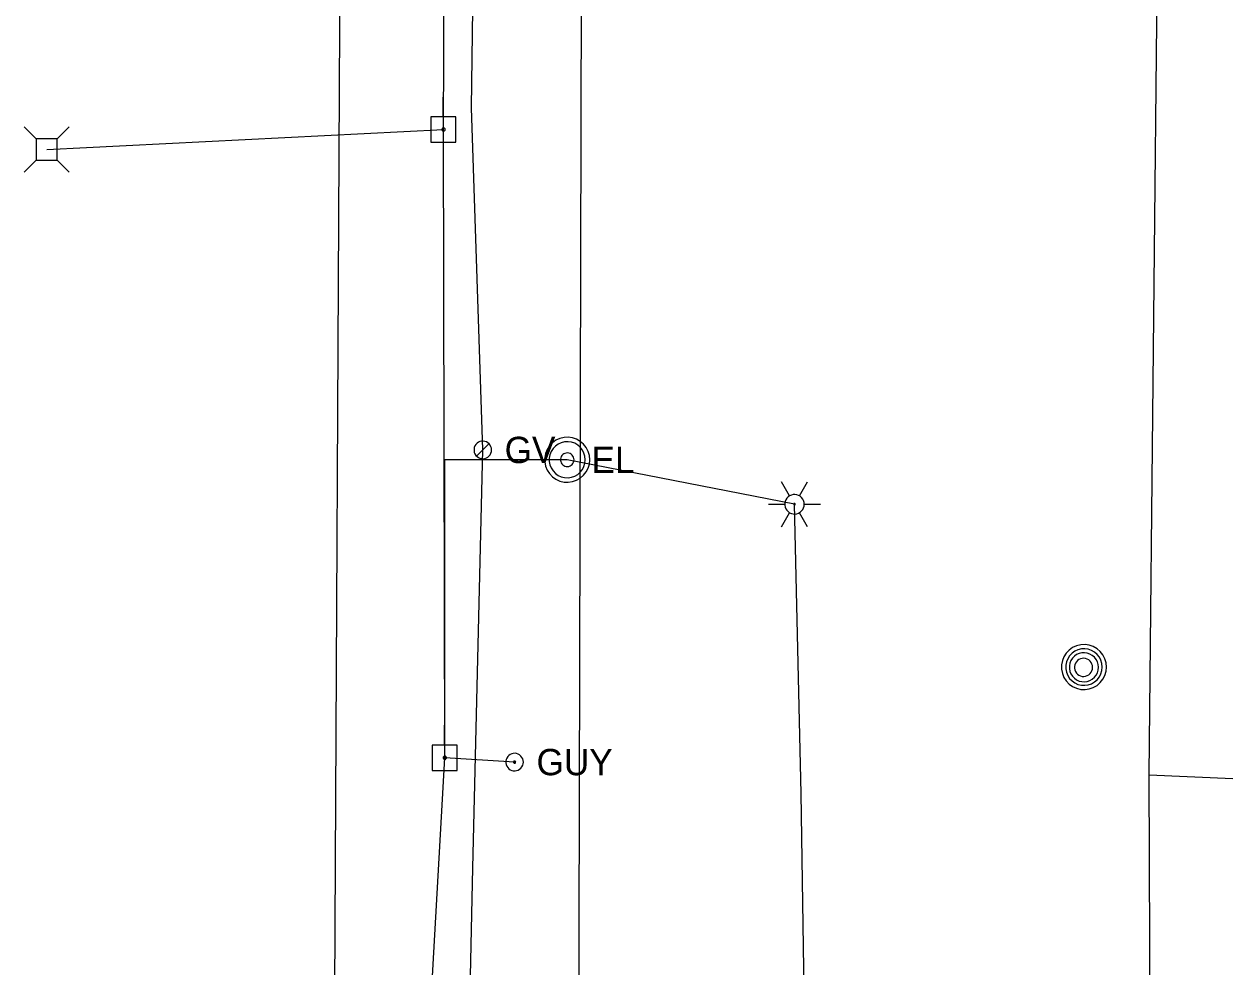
# Model space of a CAD drawing. Extents: x 596028 to 606371, y 330010 to 403088.
# Drawn here: x 601988 to 602165, y 366967.8 to 367105.7 of the extents above; entities that cross this region are included whole.
import ezdxf

# ---------------------------------------------------------------- set-up
doc = ezdxf.new("R2010")
doc.units = 0
for name, color, linetype in [('E_LTG', 7, 'Continuous'), ('E_LTG_CID', 7, 'Continuous'), ('E_UTL_AG_Bold', 7, 'Continuous'), ('E_UTL_E', 7, 'Continuous'), ('E_UTL_E_UG', 7, 'Continuous'), ('E_UTL_EGuyPole', 7, 'Continuous'), ('E_UTL_EGuyWire', 7, 'Continuous'), ('E_UTL_EPowerPole', 7, 'Continuous'), ('E_UTL_G', 7, 'Continuous'), ('E_UTL_G_UG', 7, 'Continuous'), ('E_UTL_MH', 7, 'Continuous'), ('E_UTL_Overhead', 7, 'Continuous'), ('E_UTL_T_UG', 7, 'Continuous'), ('E_UTL_W_UG', 7, 'Continuous')]:
    doc.layers.add(name, color=color, linetype=linetype)

msp = doc.modelspace()

# ---------------------------------------------------------------- linework, layer by layer
at = {"layer": 'E_LTG'}
for points in [[(602100.12, 367036.71), (602098.93, 367038.77)], [(602101.55, 367036.71), (602102.74, 367038.77)], [(602102.26, 367035.47), (602102.24, 367035.74), (602102.16, 367036), (602102.03, 367036.24), (602101.87, 367036.46), (602101.66, 367036.64), (602101.43, 367036.77), (602101.17, 367036.86), (602100.9, 367036.9), (602100.63, 367036.89), (602100.37, 367036.82), (602100.12, 367036.71), (602099.9, 367036.55), (602099.71, 367036.36), (602099.56, 367036.13), (602099.46, 367035.87), (602099.41, 367035.61), (602099.41, 367035.34), (602099.46, 367035.07), (602099.56, 367034.82), (602099.71, 367034.59), (602099.9, 367034.39), (602100.12, 367034.23), (602100.37, 367034.12), (602100.63, 367034.06), (602100.9, 367034.04), (602101.17, 367034.08), (602101.43, 367034.17), (602101.66, 367034.31), (602101.87, 367034.49), (602102.03, 367034.7), (602102.16, 367034.94), (602102.24, 367035.2), (602102.26, 367035.47)], [(602102.26, 367035.47), (602102.24, 367035.74), (602102.16, 367036), (602102.03, 367036.24), (602101.87, 367036.46), (602101.66, 367036.64), (602101.43, 367036.77), (602101.17, 367036.86), (602100.9, 367036.9), (602100.63, 367036.89), (602100.37, 367036.82), (602100.12, 367036.71), (602099.9, 367036.55), (602099.71, 367036.36), (602099.56, 367036.13), (602099.46, 367035.87), (602099.41, 367035.61), (602099.41, 367035.34), (602099.46, 367035.07), (602099.56, 367034.82), (602099.71, 367034.59), (602099.9, 367034.39), (602100.12, 367034.23), (602100.37, 367034.12), (602100.63, 367034.06), (602100.9, 367034.04), (602101.17, 367034.08), (602101.43, 367034.17), (602101.66, 367034.31), (602101.87, 367034.49), (602102.03, 367034.7), (602102.16, 367034.94), (602102.24, 367035.2), (602102.26, 367035.47)], [(602102.26, 367035.47), (602102.24, 367035.74), (602102.16, 367036), (602102.03, 367036.24), (602101.87, 367036.46), (602101.66, 367036.64), (602101.43, 367036.77), (602101.17, 367036.86), (602100.9, 367036.9), (602100.63, 367036.89), (602100.37, 367036.82), (602100.12, 367036.71), (602099.9, 367036.55), (602099.71, 367036.36), (602099.56, 367036.13), (602099.46, 367035.87), (602099.41, 367035.61), (602099.41, 367035.34), (602099.46, 367035.07), (602099.56, 367034.82), (602099.71, 367034.59), (602099.9, 367034.39), (602100.12, 367034.23), (602100.37, 367034.12), (602100.63, 367034.06), (602100.9, 367034.04), (602101.17, 367034.08), (602101.43, 367034.17), (602101.66, 367034.31), (602101.87, 367034.49), (602102.03, 367034.7), (602102.16, 367034.94), (602102.24, 367035.2), (602102.26, 367035.47)], [(602097.02, 367035.47), (602099.4, 367035.47)], [(602100.95, 367035.47), (602100.95, 367035.49), (602100.94, 367035.52), (602100.93, 367035.54), (602100.92, 367035.55), (602100.9, 367035.57), (602100.88, 367035.58), (602100.86, 367035.59), (602100.84, 367035.59), (602100.82, 367035.59), (602100.79, 367035.58), (602100.77, 367035.58), (602100.75, 367035.56), (602100.74, 367035.55), (602100.73, 367035.53), (602100.72, 367035.51), (602100.71, 367035.48), (602100.71, 367035.46), (602100.72, 367035.44), (602100.73, 367035.42), (602100.74, 367035.4), (602100.75, 367035.38), (602100.77, 367035.37), (602100.79, 367035.36), (602100.82, 367035.35), (602100.84, 367035.35), (602100.86, 367035.36), (602100.88, 367035.36), (602100.9, 367035.37), (602100.92, 367035.39), (602100.93, 367035.41), (602100.94, 367035.43), (602100.95, 367035.45), (602100.95, 367035.47)], [(602102.26, 367035.47), (602104.64, 367035.47)], [(602098.93, 367032.17), (602100.12, 367034.23)], [(602102.74, 367032.17), (602101.55, 367034.23)]]:
    msp.add_lwpolyline(points, dxfattribs=at)
at = {"layer": 'E_LTG_CID'}
for points in [[(602100.83, 367035.47), (602067.55, 367041.99), (602049.62, 367041.99)], [(602106.94, 366733.47), (602108.54, 366802.8), (602110.26, 366838.58), (602108.1, 366883.35), (602099.65, 366936), (602102.58, 366941.91), (602101.81, 366993.15), (602100.83, 367035.47)]]:
    msp.add_lwpolyline(points, dxfattribs=at)
at = {"layer": 'E_UTL_AG_Bold'}
for points in [[(601989.78, 367088.95), (601988.02, 367090.7)], [(601992.87, 367088.95), (601994.62, 367090.7)], [(601992.87, 367088.95), (601989.78, 367088.95)], [(601989.78, 367088.95), (601989.78, 367085.85)], [(601992.87, 367085.85), (601992.87, 367088.95)], [(601989.78, 367085.85), (601988.02, 367084.1)], [(601989.78, 367085.85), (601992.87, 367085.85)], [(601992.87, 367085.85), (601994.62, 367084.1)]]:
    msp.add_lwpolyline(points, dxfattribs=at)
at = {"layer": 'E_UTL_E'}
for points in [[(602070.85, 367041.99), (602070.79, 367042.61), (602070.61, 367043.21), (602070.32, 367043.77), (602069.94, 367044.26), (602069.46, 367044.68), (602068.92, 367044.99), (602068.33, 367045.19), (602067.7, 367045.28), (602067.08, 367045.25), (602066.47, 367045.11), (602065.9, 367044.84), (602065.39, 367044.48), (602064.95, 367044.03), (602064.61, 367043.5), (602064.38, 367042.92), (602064.26, 367042.3), (602064.26, 367041.67), (602064.38, 367041.06), (602064.61, 367040.47), (602064.95, 367039.95), (602065.39, 367039.49), (602065.9, 367039.13), (602066.47, 367038.87), (602067.08, 367038.72), (602067.7, 367038.69), (602068.33, 367038.78), (602068.92, 367038.99), (602069.46, 367039.3), (602069.94, 367039.71), (602070.32, 367040.2), (602070.61, 367040.76), (602070.79, 367041.36), (602070.85, 367041.99)], [(602070.85, 367041.99), (602070.79, 367042.61), (602070.61, 367043.21), (602070.32, 367043.77), (602069.94, 367044.26), (602069.46, 367044.68), (602068.92, 367044.99), (602068.33, 367045.19), (602067.7, 367045.28), (602067.08, 367045.25), (602066.47, 367045.11), (602065.9, 367044.84), (602065.39, 367044.48), (602064.95, 367044.03), (602064.61, 367043.5), (602064.38, 367042.92), (602064.26, 367042.3), (602064.26, 367041.67), (602064.38, 367041.06), (602064.61, 367040.47), (602064.95, 367039.95), (602065.39, 367039.49), (602065.9, 367039.13), (602066.47, 367038.87), (602067.08, 367038.72), (602067.7, 367038.69), (602068.33, 367038.78), (602068.92, 367038.99), (602069.46, 367039.3), (602069.94, 367039.71), (602070.32, 367040.2), (602070.61, 367040.76), (602070.79, 367041.36), (602070.85, 367041.99)], [(602070.19, 367041.99), (602070.14, 367042.49), (602070, 367042.97), (602069.77, 367043.41), (602069.46, 367043.81), (602069.08, 367044.14), (602068.64, 367044.39), (602068.17, 367044.55), (602067.67, 367044.62), (602067.17, 367044.6), (602066.68, 367044.48), (602066.23, 367044.27), (602065.82, 367043.98), (602065.47, 367043.62), (602065.2, 367043.2), (602065.01, 367042.73), (602064.92, 367042.24), (602064.92, 367041.74), (602065.01, 367041.24), (602065.2, 367040.78), (602065.47, 367040.36), (602065.82, 367039.99), (602066.23, 367039.7), (602066.68, 367039.49), (602067.17, 367039.37), (602067.67, 367039.35), (602068.17, 367039.42), (602068.64, 367039.59), (602069.08, 367039.84), (602069.46, 367040.17), (602069.77, 367040.56), (602070, 367041.01), (602070.14, 367041.49), (602070.19, 367041.99)], [(602070.19, 367041.99), (602070.14, 367042.49), (602070, 367042.97), (602069.77, 367043.41), (602069.46, 367043.81), (602069.08, 367044.14), (602068.64, 367044.39), (602068.17, 367044.55), (602067.67, 367044.62), (602067.17, 367044.6), (602066.68, 367044.48), (602066.23, 367044.27), (602065.82, 367043.98), (602065.47, 367043.62), (602065.2, 367043.2), (602065.01, 367042.73), (602064.92, 367042.24), (602064.92, 367041.74), (602065.01, 367041.24), (602065.2, 367040.78), (602065.47, 367040.36), (602065.82, 367039.99), (602066.23, 367039.7), (602066.68, 367039.49), (602067.17, 367039.37), (602067.67, 367039.35), (602068.17, 367039.42), (602068.64, 367039.59), (602069.08, 367039.84), (602069.46, 367040.17), (602069.77, 367040.56), (602070, 367041.01), (602070.14, 367041.49), (602070.19, 367041.99)], [(602068.54, 367041.99), (602068.52, 367042.17), (602068.47, 367042.36), (602068.38, 367042.52), (602068.26, 367042.67), (602068.12, 367042.79), (602067.96, 367042.89), (602067.78, 367042.95), (602067.59, 367042.98), (602067.41, 367042.97), (602067.22, 367042.92), (602067.05, 367042.84), (602066.9, 367042.74), (602066.77, 367042.6), (602066.67, 367042.44), (602066.6, 367042.27), (602066.56, 367042.08), (602066.56, 367041.89), (602066.6, 367041.71), (602066.67, 367041.53), (602066.77, 367041.38), (602066.9, 367041.24), (602067.05, 367041.13), (602067.22, 367041.05), (602067.41, 367041.01), (602067.59, 367041), (602067.78, 367041.02), (602067.96, 367041.09), (602068.12, 367041.18), (602068.26, 367041.3), (602068.38, 367041.45), (602068.47, 367041.62), (602068.52, 367041.8), (602068.54, 367041.99)], [(602068.54, 367041.99), (602068.52, 367042.17), (602068.47, 367042.36), (602068.38, 367042.52), (602068.26, 367042.67), (602068.12, 367042.79), (602067.96, 367042.89), (602067.78, 367042.95), (602067.59, 367042.98), (602067.41, 367042.97), (602067.22, 367042.92), (602067.05, 367042.84), (602066.9, 367042.74), (602066.77, 367042.6), (602066.67, 367042.44), (602066.6, 367042.27), (602066.56, 367042.08), (602066.56, 367041.89), (602066.6, 367041.71), (602066.67, 367041.53), (602066.77, 367041.38), (602066.9, 367041.24), (602067.05, 367041.13), (602067.22, 367041.05), (602067.41, 367041.01), (602067.59, 367041), (602067.78, 367041.02), (602067.96, 367041.09), (602068.12, 367041.18), (602068.26, 367041.3), (602068.38, 367041.45), (602068.47, 367041.62), (602068.52, 367041.8), (602068.54, 367041.99)]]:
    msp.add_lwpolyline(points, dxfattribs=at)
at = {"layer": 'E_UTL_E_UG'}
for points in [[(602032.25, 366719.18), (602035.53, 367350.58)], [(601991.32, 367087.4), (602049.43, 367090.32)]]:
    msp.add_lwpolyline(points, dxfattribs=at)
at = {"layer": 'E_UTL_EGuyPole'}
msp.add_line((602059.84, 366997.73), (602049.62, 366998.37), dxfattribs=at)
at = {"layer": 'E_UTL_EGuyWire'}
for points in [[(602061.12, 366997.73), (602061.1, 366997.98), (602061.03, 366998.21), (602060.92, 366998.43), (602060.77, 366998.62), (602060.58, 366998.78), (602060.37, 366998.9), (602060.14, 366998.98), (602059.9, 366999.02), (602059.65, 366999), (602059.42, 366998.95), (602059.2, 366998.85), (602059, 366998.7), (602058.83, 366998.53), (602058.7, 366998.32), (602058.61, 366998.1), (602058.56, 366997.86), (602058.56, 366997.61), (602058.61, 366997.37), (602058.7, 366997.15), (602058.83, 366996.94), (602059, 366996.76), (602059.2, 366996.62), (602059.42, 366996.52), (602059.65, 366996.46), (602059.9, 366996.45), (602060.14, 366996.49), (602060.37, 366996.57), (602060.58, 366996.69), (602060.77, 366996.85), (602060.92, 366997.04), (602061.03, 366997.26), (602061.1, 366997.49), (602061.12, 366997.73)], [(602060, 366997.73), (602059.99, 366997.76), (602059.99, 366997.79), (602059.97, 366997.82), (602059.95, 366997.84), (602059.93, 366997.86), (602059.9, 366997.88), (602059.87, 366997.89), (602059.84, 366997.89), (602059.81, 366997.89), (602059.78, 366997.89), (602059.76, 366997.87), (602059.73, 366997.86), (602059.71, 366997.83), (602059.69, 366997.81), (602059.68, 366997.78), (602059.68, 366997.75), (602059.68, 366997.72), (602059.68, 366997.69), (602059.69, 366997.66), (602059.71, 366997.63), (602059.73, 366997.61), (602059.76, 366997.6), (602059.78, 366997.58), (602059.81, 366997.58), (602059.84, 366997.57), (602059.87, 366997.58), (602059.9, 366997.59), (602059.93, 366997.6), (602059.95, 366997.62), (602059.97, 366997.65), (602059.99, 366997.67), (602059.99, 366997.7), (602060, 366997.73)]]:
    msp.add_lwpolyline(points, dxfattribs=at)
at = {"layer": 'E_UTL_EPowerPole'}
for points in [[(602049.4, 367092.17), (602049.4, 367095.08)], [(602051.25, 367092.17), (602047.56, 367092.17)], [(602047.56, 367092.17), (602047.56, 367088.48)], [(602051.25, 367088.48), (602051.25, 367092.17)], [(602049.67, 367090.32), (602049.67, 367090.37), (602049.66, 367090.41), (602049.63, 367090.45), (602049.61, 367090.49), (602049.57, 367090.52), (602049.53, 367090.54), (602049.49, 367090.56), (602049.45, 367090.56), (602049.4, 367090.56), (602049.36, 367090.55), (602049.31, 367090.53), (602049.28, 367090.5), (602049.25, 367090.47), (602049.22, 367090.43), (602049.21, 367090.39), (602049.2, 367090.35), (602049.2, 367090.3), (602049.21, 367090.26), (602049.22, 367090.22), (602049.25, 367090.18), (602049.28, 367090.14), (602049.31, 367090.12), (602049.36, 367090.1), (602049.4, 367090.09), (602049.45, 367090.09), (602049.49, 367090.09), (602049.53, 367090.11), (602049.57, 367090.13), (602049.61, 367090.16), (602049.63, 367090.2), (602049.66, 367090.24), (602049.67, 367090.28), (602049.67, 367090.32)], [(602047.56, 367088.48), (602051.25, 367088.48)], [(602049.59, 367000.21), (602049.59, 367003.12)], [(602051.43, 367000.21), (602047.75, 367000.21)], [(602047.75, 367000.21), (602047.75, 366996.52)], [(602051.43, 366996.52), (602051.43, 367000.21)], [(602049.86, 366998.37), (602049.86, 366998.41), (602049.84, 366998.46), (602049.82, 366998.5), (602049.79, 366998.53), (602049.76, 366998.56), (602049.72, 366998.58), (602049.68, 366998.6), (602049.63, 366998.61), (602049.59, 366998.6), (602049.54, 366998.59), (602049.5, 366998.57), (602049.46, 366998.55), (602049.43, 366998.52), (602049.41, 366998.48), (602049.39, 366998.44), (602049.38, 366998.39), (602049.38, 366998.35), (602049.39, 366998.3), (602049.41, 366998.26), (602049.43, 366998.22), (602049.46, 366998.19), (602049.5, 366998.16), (602049.54, 366998.14), (602049.59, 366998.13), (602049.63, 366998.13), (602049.68, 366998.14), (602049.72, 366998.15), (602049.76, 366998.17), (602049.79, 366998.2), (602049.82, 366998.24), (602049.84, 366998.28), (602049.86, 366998.32), (602049.86, 366998.37)], [(602047.75, 366996.52), (602051.43, 366996.52)]]:
    msp.add_lwpolyline(points, dxfattribs=at)
at = {"layer": 'E_UTL_G'}
for points in [[(602056.46, 367043.43), (602056.44, 367043.67), (602056.37, 367043.9), (602056.26, 367044.12), (602056.1, 367044.31), (602055.92, 367044.47), (602055.71, 367044.59), (602055.48, 367044.67), (602055.24, 367044.71), (602054.99, 367044.7), (602054.76, 367044.64), (602054.53, 367044.54), (602054.34, 367044.4), (602054.17, 367044.22), (602054.04, 367044.01), (602053.94, 367043.79), (602053.9, 367043.55), (602053.9, 367043.3), (602053.94, 367043.06), (602054.04, 367042.84), (602054.17, 367042.63), (602054.34, 367042.46), (602054.53, 367042.31), (602054.76, 367042.21), (602054.99, 367042.16), (602055.24, 367042.14), (602055.48, 367042.18), (602055.71, 367042.26), (602055.92, 367042.38), (602056.1, 367042.54), (602056.26, 367042.73), (602056.37, 367042.95), (602056.44, 367043.18), (602056.46, 367043.43)], [(602054.27, 367042.52), (602056.08, 367044.33)]]:
    msp.add_lwpolyline(points, dxfattribs=at)
at = {"layer": 'E_UTL_G_UG'}
msp.add_lwpolyline([(602046.01, 366200.58), (602046.01, 366282.7), (602045.54, 366387.99), (602045.96, 366389.51), (602045.77, 366390.53), (602052.82, 366624.36), (602050.66, 366701.22), (602045.29, 366779.54), (602046.56, 366881.06), (602052.42, 366921.19), (602053.73, 366982.25), (602055.18, 367043.43), (602053.55, 367093.49), (602053.9, 367122.54), (602054.87, 367280.44), (602053.2, 367496.96), (602053, 367506.48), (602052.89, 367513.19), (602051.45, 367543.08), (602052.16, 367569.32), (602053.31, 367634.59)], dxfattribs=at)
at = {"layer": 'E_UTL_MH'}
for points in [[(602146.51, 367011.65), (602146.45, 367012.27), (602146.28, 367012.87), (602145.99, 367013.43), (602145.6, 367013.92), (602145.13, 367014.33), (602144.58, 367014.65), (602143.99, 367014.85), (602143.37, 367014.94), (602142.74, 367014.91), (602142.13, 367014.76), (602141.56, 367014.5), (602141.05, 367014.14), (602140.62, 367013.69), (602140.28, 367013.16), (602140.05, 367012.58), (602139.93, 367011.96), (602139.93, 367011.33), (602140.05, 367010.72), (602140.28, 367010.13), (602140.62, 367009.61), (602141.05, 367009.15), (602141.56, 367008.79), (602142.13, 367008.53), (602142.74, 367008.38), (602143.37, 367008.35), (602143.99, 367008.44), (602144.58, 367008.64), (602145.13, 367008.96), (602145.6, 367009.37), (602145.99, 367009.86), (602146.28, 367010.42), (602146.45, 367011.02), (602146.51, 367011.65)], [(602145.9, 367011.64), (602145.85, 367012.15), (602145.7, 367012.64), (602145.47, 367013.09), (602145.16, 367013.49), (602144.77, 367013.82), (602144.33, 367014.08), (602143.85, 367014.24), (602143.35, 367014.32), (602142.84, 367014.29), (602142.34, 367014.17), (602141.88, 367013.96), (602141.47, 367013.66), (602141.12, 367013.3), (602140.84, 367012.87), (602140.65, 367012.4), (602140.55, 367011.9), (602140.55, 367011.39), (602140.65, 367010.89), (602140.84, 367010.42), (602141.12, 367009.99), (602141.47, 367009.62), (602141.88, 367009.32), (602142.34, 367009.11), (602142.84, 367008.99), (602143.35, 367008.97), (602143.85, 367009.04), (602144.33, 367009.21), (602144.77, 367009.46), (602145.16, 367009.79), (602145.47, 367010.19), (602145.7, 367010.65), (602145.85, 367011.14), (602145.9, 367011.64)], [(602145.33, 367011.61), (602145.29, 367012.02), (602145.18, 367012.4), (602144.99, 367012.76), (602144.74, 367013.08), (602144.44, 367013.35), (602144.09, 367013.55), (602143.71, 367013.68), (602143.31, 367013.74), (602142.9, 367013.72), (602142.51, 367013.63), (602142.14, 367013.46), (602141.81, 367013.22), (602141.53, 367012.93), (602141.31, 367012.59), (602141.16, 367012.21), (602141.08, 367011.82), (602141.08, 367011.41), (602141.16, 367011.01), (602141.31, 367010.64), (602141.53, 367010.3), (602141.81, 367010), (602142.14, 367009.77), (602142.51, 367009.6), (602142.9, 367009.51), (602143.31, 367009.49), (602143.71, 367009.54), (602144.09, 367009.68), (602144.44, 367009.88), (602144.74, 367010.14), (602144.99, 367010.46), (602145.18, 367010.82), (602145.29, 367011.21), (602145.33, 367011.61)], [(602144.48, 367011.6), (602144.45, 367011.85), (602144.38, 367012.09), (602144.27, 367012.32), (602144.11, 367012.52), (602143.92, 367012.68), (602143.7, 367012.81), (602143.46, 367012.89), (602143.21, 367012.93), (602142.96, 367012.92), (602142.71, 367012.86), (602142.48, 367012.75), (602142.27, 367012.6), (602142.1, 367012.42), (602141.96, 367012.21), (602141.87, 367011.97), (602141.82, 367011.72), (602141.82, 367011.47), (602141.87, 367011.22), (602141.96, 367010.99), (602142.1, 367010.77), (602142.27, 367010.59), (602142.48, 367010.44), (602142.71, 367010.34), (602142.96, 367010.28), (602143.21, 367010.27), (602143.46, 367010.3), (602143.7, 367010.39), (602143.92, 367010.51), (602144.11, 367010.68), (602144.27, 367010.88), (602144.38, 367011.1), (602144.45, 367011.35), (602144.48, 367011.6)]]:
    msp.add_lwpolyline(points, dxfattribs=at)
at = {"layer": 'E_UTL_Overhead'}
for points in [[(602049.62, 366998.37), (602049.43, 367090.32), (602050.33, 367289.54), (602050.21, 367450.04), (602046.65, 367600.38), (602051.29, 367697.52)], [(602030.41, 365117.16), (602031.91, 365287.51), (602032.13, 365415.23), (602033.07, 365577.35), (602034.21, 365759.49), (602035.29, 365915.56), (602036.2, 366067.33), (602038.64, 366261.44), (602038.14, 366378.17), (602037.53, 366468.16), (602038.3, 366629.6), (602038.45, 366764.67), (602038.7, 366805.21), (602049.62, 366998.37), (602049.62, 367041.99)]]:
    msp.add_lwpolyline(points, dxfattribs=at)
at = {"layer": 'E_UTL_T_UG'}
msp.add_lwpolyline([(602057.65, 366066.13), (602055.02, 366193.59), (602055.54, 366275.03), (602056.57, 366340.78), (602054.27, 366414.31), (602053.32, 366441.83), (602043.24, 366486.36), (602043.21, 366537.13), (602045.25, 366623.56), (602047.99, 366738.64), (602064.05, 366766.75), (602068.93, 366835.49), (602069.67, 367130.08), (602069.7, 367272.17), (602071.11, 367342.07), (602053.71, 367377.8), (602052.83, 367414.49), (602055, 367446.35), (602068.5, 367451.94), (602069.83, 367467.28), (602072.57, 367538.65)], dxfattribs=at)
at = {"layer": 'E_UTL_W_UG'}
for points in [[(602151.86, 366576.38), (602150.96, 366583.78), (602150.81, 366587.96), (602152.2, 366678.98), (602152.17, 366740.45), (602153.93, 366779.99), (602152.63, 366804.98), (602153.23, 366871.34), (602152.75, 366995.85), (602154.04, 367120.41), (602154.82, 367274.91), (602154.85, 367280.06), (602155.51, 367346.25), (602155.3, 367427.76), (602153.59, 367525.35), (602155.62, 367569.03), (602154.98, 367573.69), (602152.27, 367596.21), (602153.25, 367736.28)], [(602152.75, 366995.85), (602165.02, 366995.35)]]:
    msp.add_lwpolyline(points, dxfattribs=at)

# ---------------------------------------------------------------- texts
at = {"layer": 'E_UTL_E'}
msp.add_text('EL', height=3.849, dxfattribs=at).set_placement((602071.11, 367040.04))
msp.add_text('EL', height=3.849, dxfattribs=at).set_placement((602071.11, 367040.04))
at = {"layer": 'E_UTL_EGuyWire'}
msp.add_text('GUY', height=3.85, dxfattribs=at).set_placement((602063.05, 366995.81))
at = {"layer": 'E_UTL_G'}
msp.add_text('GV', height=3.85, dxfattribs=at).set_placement((602058.38, 367041.5))

doc.saveas('drawing.dxf')
